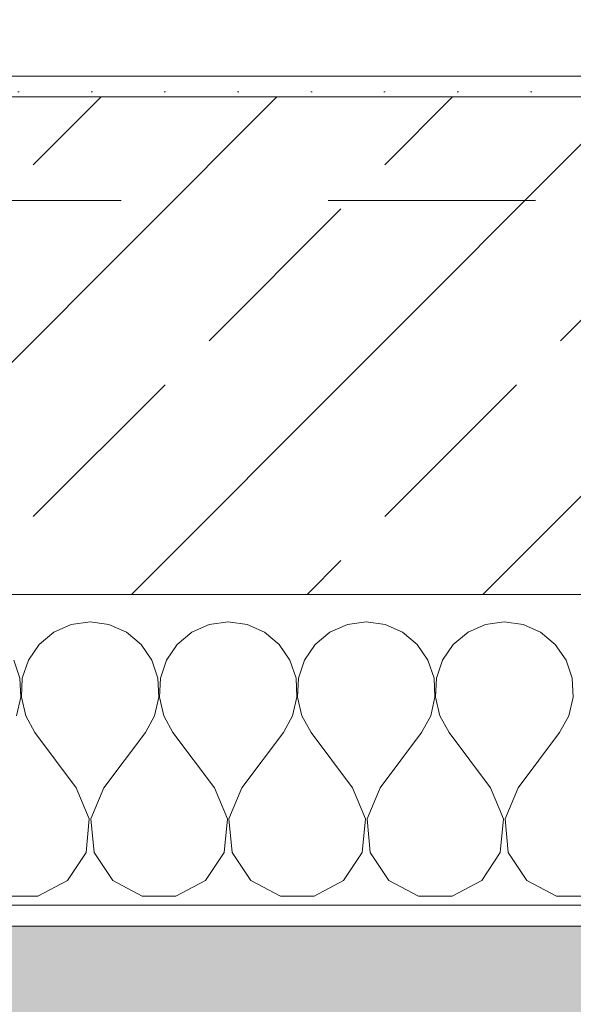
# Model space of a CAD drawing. Header units: metres. Extents: x -3.6 to 90.7, y -11.1 to 18.
# Tile 567 of 656: x 54.766 to 55.033, y -0.193 to 0.282. Entities that reach past the tile are written whole.
import ezdxf

# ---------------------------------------------------------------- set-up
doc = ezdxf.new("R2010")
doc.units = ezdxf.units.M
doc.header["$MEASUREMENT"] = 0
doc.linetypes.add('Untersicht', pattern=[0.1, 0.075, -0.025])
for name, color, linetype in [('152 - Bemaßung_ Beschriftung.Ausbau', 7, 'Continuous'), ('302 - Elemente.Schraffur', 7, 'Continuous'), ('603 - Struktur.Bodenplatte_ Decke Roh', 7, 'Continuous'), ('604 - Struktur.Wand Aussen', 7, 'Continuous'), ('650 - Abdeckung.Fußboden Aufbau', 7, 'Continuous'), ('Neubau_653 - Abdeckung.TB Verkofferung', 7, 'Continuous')]:
    doc.layers.add(name, color=color, linetype=linetype)
doc.styles.add('ERSTELLTER_STIL_2', font='txt')
doc.dimstyles.new('ERSTELLTER_STIL__1', dxfattribs={"dimtxt": 0.1, "dimasz": 0.0532, "dimexe": 0.18, "dimexo": 0.0625, "dimgap": 0, "dimtad": 1, "dimzin": 0, "dimdsep": 46, "dimtxsty": 'ERSTELLTER_STIL_2', "dimblk": 'ARROWHEAD_2', "dimblk1": 'ARROWHEAD_2', "dimblk2": 'ARROWHEAD_2', "dimcen": 0.09, "dimse1": 1, "dimse2": 1, "dimclrd": 7, "dimclre": 7, "dimclrt": 7, "dimazin": 0, "dimtfac": 1, "dimtdec": 4, "dimtmove": 0, "dimatfit": 3, "dimfxl": 1, "dimtolj": 1, "dimtzin": 0, "dimarcsym": 0})
doc.dimstyles.new('ERSTELLTER_STIL__2', dxfattribs={"dimtxt": 0.1, "dimasz": 0.0532, "dimexe": 0.18, "dimexo": 0.0625, "dimgap": 0, "dimtad": 1, "dimzin": 0, "dimdsep": 46, "dimtxsty": 'ERSTELLTER_STIL_2', "dimblk": 'ARROWHEAD_2', "dimblk1": 'ARROWHEAD_2', "dimblk2": 'ARROWHEAD_2', "dimcen": 0.09, "dimse1": 1, "dimse2": 1, "dimclrd": 7, "dimclre": 7, "dimclrt": 7, "dimazin": 0, "dimtfac": 1, "dimtdec": 4, "dimtmove": 2, "dimatfit": 3, "dimfxl": 1, "dimtolj": 1, "dimtzin": 0, "dimarcsym": 0})
doc.dimstyles.new('ERSTELLTER_STIL__3', dxfattribs={"dimtxt": 0.1, "dimasz": 0.0532, "dimexe": 0.18, "dimexo": 0.0625, "dimgap": 0, "dimtad": 1, "dimtih": 1, "dimtoh": 1, "dimzin": 0, "dimdsep": 46, "dimtxsty": 'ERSTELLTER_STIL_2', "dimblk": 'ARROWHEAD_2', "dimblk1": 'ARROWHEAD_2', "dimblk2": 'ARROWHEAD_2', "dimcen": 0.09, "dimse1": 1, "dimse2": 1, "dimclrd": 7, "dimclre": 7, "dimclrt": 7, "dimazin": 0, "dimtfac": 1, "dimtdec": 4, "dimtmove": 0, "dimatfit": 3, "dimfxl": 1, "dimtolj": 1, "dimtzin": 0, "dimarcsym": 0})

# ---------------------------------------------------------------- blocks, each defined once
blk = doc.blocks.new('*X87')
at = {"layer": '604 - Struktur.Wand Aussen', "color": 7, "linetype": 'Continuous', "lineweight": 5}
for p, q in [((54.8, -0.00833), (54.79089, -0.0096)), ((54.80911, -0.0096), (54.8, -0.00833)), ((54.86667, -0.00833), (54.85756, -0.0096)), ((54.87578, -0.0096), (54.86667, -0.00833)), ((54.93333, -0.00833), (54.92422, -0.0096)), ((54.94244, -0.0096), (54.93333, -0.00833)), ((55, -0.00833), (54.99089, -0.0096)), ((55.00911, -0.0096), (55, -0.00833)), ((54.78248, -0.01331), (54.77539, -0.01918)), ((54.79089, -0.0096), (54.78248, -0.01331)), ((54.81752, -0.01331), (54.80911, -0.0096)), ((54.82461, -0.01918), (54.81752, -0.01331)), ((54.84914, -0.01331), (54.84206, -0.01918)), ((54.85756, -0.0096), (54.84914, -0.01331)), ((54.88419, -0.01331), (54.87578, -0.0096)), ((54.89127, -0.01918), (54.88419, -0.01331)), ((54.91581, -0.01331), (54.90873, -0.01918)), ((54.92422, -0.0096), (54.91581, -0.01331)), ((54.95086, -0.01331), (54.94244, -0.0096)), ((54.95794, -0.01918), (54.95086, -0.01331)), ((54.98248, -0.01331), (54.97539, -0.01918)), ((54.99089, -0.0096), (54.98248, -0.01331)), ((55.01752, -0.01331), (55.00911, -0.0096)), ((55.02461, -0.01918), (55.01752, -0.01331)), ((54.77539, -0.01918), (54.77019, -0.02676)), ((54.82981, -0.02676), (54.82461, -0.01918)), ((54.84206, -0.01918), (54.83685, -0.02676)), ((54.89648, -0.02676), (54.89127, -0.01918)), ((54.90873, -0.01918), (54.90352, -0.02676)), ((54.96315, -0.02676), (54.95794, -0.01918)), ((54.97539, -0.01918), (54.97019, -0.02676)), ((55.02981, -0.02676), (55.02461, -0.01918)), ((54.76609, -0.03547), (54.76315, -0.02676)), ((54.77019, -0.02676), (54.76725, -0.03547)), ((54.83275, -0.03547), (54.82981, -0.02676)), ((54.83685, -0.02676), (54.83391, -0.03547)), ((54.89942, -0.03547), (54.89648, -0.02676)), ((54.90352, -0.02676), (54.90058, -0.03547)), ((54.96609, -0.03547), (54.96315, -0.02676)), ((54.97019, -0.02676), (54.96725, -0.03547)), ((55.03275, -0.03547), (55.02981, -0.02676)), ((54.76653, -0.04466), (54.76609, -0.03547)), ((54.76725, -0.03547), (54.7668, -0.04466)), ((54.8332, -0.04466), (54.83275, -0.03547)), ((54.83391, -0.03547), (54.83347, -0.04466)), ((54.89987, -0.04466), (54.89942, -0.03547)), ((54.90058, -0.03547), (54.90013, -0.04466)), ((54.96653, -0.04466), (54.96609, -0.03547)), ((54.96725, -0.03547), (54.9668, -0.04466)), ((55.0332, -0.04466), (55.03275, -0.03547)), ((54.76445, -0.05362), (54.76653, -0.04466)), ((54.7668, -0.04466), (54.76888, -0.05362)), ((54.83112, -0.05362), (54.8332, -0.04466)), ((54.83347, -0.04466), (54.83555, -0.05362)), ((54.89778, -0.05362), (54.89987, -0.04466)), ((54.90013, -0.04466), (54.90222, -0.05362)), ((54.96445, -0.05362), (54.96653, -0.04466)), ((54.9668, -0.04466), (54.96888, -0.05362)), ((55.03112, -0.05362), (55.0332, -0.04466)), ((54.76888, -0.05362), (54.77333, -0.06167)), ((54.82667, -0.06167), (54.83112, -0.05362)), ((54.83555, -0.05362), (54.84, -0.06167)), ((54.89333, -0.06167), (54.89778, -0.05362)), ((54.90222, -0.05362), (54.90667, -0.06167)), ((54.96, -0.06167), (54.96445, -0.05362)), ((54.96888, -0.05362), (54.97333, -0.06167)), ((55.02667, -0.06167), (55.03112, -0.05362)), ((54.79333, -0.08833), (54.77333, -0.06167)), ((54.80667, -0.08833), (54.82667, -0.06167)), ((54.86, -0.08833), (54.84, -0.06167)), ((54.87333, -0.08833), (54.89333, -0.06167)), ((54.92667, -0.08833), (54.90667, -0.06167)), ((54.94, -0.08833), (54.96, -0.06167)), ((54.99333, -0.08833), (54.97333, -0.06167)), ((55.00667, -0.08833), (55.02667, -0.06167)), ((54.79962, -0.1033), (54.79333, -0.08833)), ((54.80667, -0.08833), (54.80038, -0.1033)), ((54.86629, -0.1033), (54.86, -0.08833)), ((54.87333, -0.08833), (54.86705, -0.1033)), ((54.93295, -0.1033), (54.92667, -0.08833)), ((54.94, -0.08833), (54.93371, -0.1033)), ((54.99962, -0.1033), (54.99333, -0.08833)), ((55.00667, -0.08833), (55.00038, -0.1033)), ((54.79808, -0.11947), (54.79962, -0.1033)), ((54.80038, -0.1033), (54.80192, -0.11947)), ((54.86475, -0.11947), (54.86629, -0.1033)), ((54.86705, -0.1033), (54.86858, -0.11947)), ((54.93142, -0.11947), (54.93295, -0.1033)), ((54.93371, -0.1033), (54.93525, -0.11947)), ((54.99808, -0.11947), (54.99962, -0.1033)), ((55.00038, -0.1033), (55.00192, -0.11947)), ((54.7891, -0.13299), (54.79808, -0.11947)), ((54.80192, -0.11947), (54.8109, -0.13299)), ((54.85576, -0.13299), (54.86475, -0.11947)), ((54.86858, -0.11947), (54.87757, -0.13299)), ((54.92243, -0.13299), (54.93142, -0.11947)), ((54.93525, -0.11947), (54.94424, -0.13299)), ((54.9891, -0.13299), (54.99808, -0.11947)), ((55.00192, -0.11947), (55.0109, -0.13299)), ((54.77479, -0.14066), (54.7891, -0.13299)), ((54.8109, -0.13299), (54.82521, -0.14066)), ((54.84145, -0.14066), (54.85576, -0.13299)), ((54.87757, -0.13299), (54.89188, -0.14066)), ((54.90812, -0.14066), (54.92243, -0.13299)), ((54.94424, -0.13299), (54.95855, -0.14066)), ((54.97479, -0.14066), (54.9891, -0.13299)), ((55.0109, -0.13299), (55.02521, -0.14066)), ((54.75855, -0.14066), (54.77479, -0.14066)), ((54.82521, -0.14066), (54.84145, -0.14066)), ((54.89188, -0.14066), (54.90812, -0.14066)), ((54.95855, -0.14066), (54.97479, -0.14066)), ((55.02521, -0.14066), (55.04145, -0.14066))]:
    blk.add_line(p, q, dxfattribs=at)
blk = doc.blocks.new('*D352')
at = {"layer": '152 - Bemaßung_ Beschriftung.Ausbau', "color": 7, "linetype": 'Continuous', "lineweight": 5}
for p, q in [((-1.71, 0.02521), (-1.64, -0.01521)), ((-1.675, -0.145), (-1.675, 0.005)), ((-1.71, -0.12479), (-1.64, -0.16521)), ((-1.6225, -0.145), (-1.7275, -0.145)), ((-1.675, -0.17923), (-1.675, -0.145))]:
    blk.add_line(p, q, dxfattribs=at)
at = {"layer": '152 - Bemaßung_ Beschriftung.Ausbau', "color": 7, "lineweight": 5, "insert": (-1.68664, -0.14589), "char_height": 0.1, "attachment_point": 7, "rotation": 90, "style": 'ERSTELLTER_STIL_2'}
blk.add_mtext('\\A1;{\\pql;\\fArial|b0|i0|c0|p38;15}', dxfattribs=at)
blk = doc.blocks.new('ARROWHEAD_2')
at = {"color": 0, "linetype": 'Continuous', "lineweight": 0}
for p, q in [((-0.3781, -0.655), (0.3781, 0.655)), ((0, 0), (-1, 0))]:
    blk.add_line(p, q, dxfattribs=at)
blk = doc.blocks.new('*D353')
at = {"layer": '152 - Bemaßung_ Beschriftung.Ausbau', "color": 7, "linetype": 'Continuous', "lineweight": 5}
for p, q in [((-1.71, 0.02521), (-1.64, -0.01521)), ((-1.675, -0.145), (-1.675, 0.005))]:
    blk.add_line(p, q, dxfattribs=at)
blk = doc.blocks.new('*D362')
at = {"layer": '152 - Bemaßung_ Beschriftung.Ausbau', "color": 7, "linetype": 'Continuous', "lineweight": 5}
for p, q in [((-2.21, 0.02521), (-2.14, -0.01521)), ((-2.175, -0.145), (-2.175, 0.005)), ((-2.21, -0.12479), (-2.14, -0.16521)), ((-2.1225, -0.145), (-2.2275, -0.145)), ((-2.175, -0.17923), (-2.175, -0.145))]:
    blk.add_line(p, q, dxfattribs=at)
at = {"layer": '152 - Bemaßung_ Beschriftung.Ausbau', "color": 7, "lineweight": 5, "insert": (-2.1845, -0.14511), "char_height": 0.1, "attachment_point": 7, "rotation": 90, "style": 'ERSTELLTER_STIL_2'}
blk.add_mtext('\\A1;{\\pql;\\fArial|b0|i0|c0|p38;15}', dxfattribs=at)
blk = doc.blocks.new('*D363')
at = {"layer": '152 - Bemaßung_ Beschriftung.Ausbau', "color": 7, "linetype": 'Continuous', "lineweight": 5}
for p, q in [((-2.21, 0.27019), (-2.14, 0.22978)), ((-2.14, 0.22479), (-2.21, 0.26521)), ((-2.1225, 0.245), (-2.2275, 0.245)), ((-2.175, 0.005), (-2.175, 0.245)), ((-2.21, 0.02521), (-2.14, -0.01521)), ((-2.1225, 0.005), (-2.2275, 0.005)), ((-2.175, -0.145), (-2.175, 0.005))]:
    blk.add_line(p, q, dxfattribs=at)
at = {"layer": '152 - Bemaßung_ Beschriftung.Ausbau', "color": 7, "lineweight": 5, "insert": (-2.195, 0.04911), "char_height": 0.1, "attachment_point": 7, "rotation": 90, "style": 'ERSTELLTER_STIL_2'}
blk.add_mtext('\\A1;{\\pql;\\fArial|b0|i0|c0|p38;24}', dxfattribs=at)
blk = doc.blocks.new('*D409')
at = {"layer": '152 - Bemaßung_ Beschriftung.Ausbau', "color": 7, "linetype": 'Continuous', "lineweight": 5}
for p, q in [((53.95, -4.1125), (53.95, -4.0075)), ((55.15, -4.1125), (55.15, -4.0075)), ((53.97021, -4.025), (53.92979, -4.095)), ((55.17021, -4.025), (55.12979, -4.095)), ((53.95, -4.06), (55.15, -4.06))]:
    blk.add_line(p, q, dxfattribs=at)
at = {"layer": '152 - Bemaßung_ Beschriftung.Ausbau', "color": 7, "lineweight": 5, "insert": (54.41697, -4.04), "char_height": 0.1, "attachment_point": 7, "style": 'ERSTELLTER_STIL_2'}
blk.add_mtext('\\A1;{\\pql;\\fArial|b0|i0|c0|p38;1,20}', dxfattribs=at)
blk = doc.blocks.new('*D448')
at = {"layer": '152 - Bemaßung_ Beschriftung.Ausbau', "color": 7, "linetype": 'Continuous', "lineweight": 5}
for p, q in [((54.60498, -4.6125), (54.60498, -4.5075)), ((58.06497, -4.6125), (58.06497, -4.5075)), ((54.62518, -4.525), (54.58477, -4.595)), ((58.08518, -4.525), (58.04477, -4.595)), ((54.60498, -4.56), (58.06497, -4.56))]:
    blk.add_line(p, q, dxfattribs=at)
at = {"layer": '152 - Bemaßung_ Beschriftung.Ausbau', "color": 7, "lineweight": 5, "char_height": 0.1, "attachment_point": 7, "style": 'ERSTELLTER_STIL_2'}
for s, insert in [('\\A1;{\\pql;\\fArial|b0|i0|c0|p38;3,46}', (56.12606, -4.54)), ('\\A1;{\\pql;\\fArial|b0|i0|c0|p38;14}', (57.89297, -4.54))]:
    blk.add_mtext(s, dxfattribs=dict(at, insert=insert))
blk = doc.blocks.new('*D487')
at = {"layer": '152 - Bemaßung_ Beschriftung.Ausbau', "color": 7, "linetype": 'Continuous', "lineweight": 5}
for p, q in [((54.67999, -5.1125), (54.67999, -5.0075)), ((57.97999, -5.1125), (57.97999, -5.0075)), ((54.7002, -5.025), (54.65978, -5.095)), ((58.0002, -5.025), (57.95978, -5.095)), ((54.67999, -5.06), (57.97999, -5.06))]:
    blk.add_line(p, q, dxfattribs=at)
at = {"layer": '152 - Bemaßung_ Beschriftung.Ausbau', "color": 7, "lineweight": 5, "insert": (56.19696, -5.04), "char_height": 0.1, "attachment_point": 7, "style": 'ERSTELLTER_STIL_2'}
blk.add_mtext('\\A1;{\\pql;\\fArial|b0|i0|c0|p38;3,30}', dxfattribs=at)
blk = doc.blocks.new('*D494')
at = {"layer": '152 - Bemaßung_ Beschriftung.Ausbau', "color": 7, "linetype": 'Continuous', "lineweight": 5}
for p, q in [((-0.165, -5.6125), (-0.165, -5.5075)), ((62.42503, -5.6125), (62.42503, -5.5075)), ((-0.14479, -5.525), (-0.18521, -5.595)), ((62.40482, -5.595), (62.44523, -5.525)), ((-0.19923, -5.56), (-0.165, -5.56)), ((-0.165, -5.56), (62.42503, -5.56)), ((62.42503, -5.56), (62.45926, -5.56))]:
    blk.add_line(p, q, dxfattribs=at)
at = {"layer": '152 - Bemaßung_ Beschriftung.Ausbau', "color": 7, "lineweight": 5, "insert": (30.95904, -5.54), "char_height": 0.1, "attachment_point": 7, "style": 'ERSTELLTER_STIL_2'}
blk.add_mtext('\\A1;{\\pql;\\fArial|b0|i0|c0|p38;62,59}', dxfattribs=at)

msp = doc.modelspace()

# ---------------------------------------------------------------- hatches: boundary and pattern name
at = {"layer": '302 - Elemente.Schraffur', "linetype": 'Continuous', "lineweight": 0, "true_color": 0x191919}
msp.add_hatch(color=250, dxfattribs=at).paths.add_polyline_path([(43.72998, -3.31), (55.22, -3.31), (55.22001, -0.155), (43.73, -0.155)])
at = {"layer": '604 - Struktur.Wand Aussen', "linetype": 'Continuous', "lineweight": 0, "true_color": 0x000000}
h = msp.add_hatch(dxfattribs=at)
h.set_pattern_fill('Gips_0001', color=18, style=0, pattern_type=2)
h.set_pattern_definition([(45, (0, 0), (-0.01767767, 0.01767767), [0, -0.025])])
h.paths.add_polyline_path([(54.68999, 0.255), (54.68999, 0.245), (55.15, 0.245), (55.15, 0.255)])
h = msp.add_hatch(dxfattribs=at)
h.set_pattern_fill('Beton__Stahlbeton_0001', color=18, style=0, pattern_type=2)
h.set_pattern_definition([(45, (0, 0), (-0.08485281, 0.08485281), []), (45, (-0.04243, 0.04243), (-0.08485281, 0.08485281), [0.09, -0.03])])
h.paths.add_polyline_path([(53.95, 0.125), (53.89, 0.125), (53.89, 0.005), (55.21, 0.005), (55.21, 0.125), (55.15, 0.125), (55.15, 0.195), (55.15, 0.245), (53.95, 0.245), (53.95, 0.195)])
h = msp.add_hatch(dxfattribs=at)
h.set_pattern_fill('Verputz_0001', color=18, style=0, pattern_type=2)
h.set_pattern_definition([(0, (0, 0), (0, 0.08660254), [0, -0.05]), (0, (0.025, 0.0433), (0, 0.08660254), [0, -0.05])])
h.paths.add_polyline_path([(53.86, -0.155), (55.24, -0.155), (55.24, -0.145), (53.86, -0.145)])

# ---------------------------------------------------------------- linework, layer by layer
at = {"layer": '603 - Struktur.Bodenplatte_ Decke Roh', "color": 7, "linetype": 'Continuous', "lineweight": 18, "flags": 128}
msp.add_lwpolyline([(-0.015, 0.005), (62.27503, 0.005), (62.27503, 13.695), (50.77999, 13.695), (50.77999, 13.455), (50.77999, 12.99998), (50.84002, 12.99998), (50.84002, 8.58498), (49.03003, 8.58498), (49.03003, 8.72498), (47.41002, 8.72498), (47.41002, 12.99998), (47.47999, 12.99998), (47.47999, 13.455), (47.47999, 13.695), (14.77999, 13.695)], dxfattribs=at)
at = {"layer": '604 - Struktur.Wand Aussen', "color": 7, "linetype": 'Continuous', "lineweight": 13}
for p, q in [((55.15, 0.245), (53.95, 0.245)), ((53.89, 0.005), (55.21, 0.005))]:
    msp.add_line(p, q, dxfattribs=at)
at = {"layer": '604 - Struktur.Wand Aussen', "color": 7, "linetype": 'Continuous', "lineweight": 5}
msp.add_line((53.89, -0.145), (55.21, -0.145), dxfattribs=at)
at = {"layer": '604 - Struktur.Wand Aussen', "color": 7, "linetype": 'Continuous', "lineweight": 5, "flags": 128}
for points in [[(55.15, 0.255), (54.68999, 0.255)], [(53.86, -0.155), (55.24, -0.155)]]:
    msp.add_lwpolyline(points, dxfattribs=at)
at = {"layer": '650 - Abdeckung.Fußboden Aufbau', "color": 7, "linetype": 'Continuous', "lineweight": 13, "flags": 128}
msp.add_lwpolyline([(54.60497, 1.00998), (54.71499, 1.00998), (54.71499, 0.255), (57.96999, 0.255), (57.96999, 0.70998), (58.06497, 0.70998), (58.06497, 5.8045), (57.68334, 5.8045), (56.82997, 5.8045)], dxfattribs=at)
at = {"layer": 'Neubau_653 - Abdeckung.TB Verkofferung', "color": 1, "linetype": 'Untersicht', "lineweight": 9}
msp.add_line((51.11499, 0.19498), (62.02503, 0.19498), dxfattribs=at)

# ---------------------------------------------------------------- block references
at = {"layer": '604 - Struktur.Wand Aussen', "color": 7, "lineweight": 18}
msp.add_blockref('*X87', (0, 0), dxfattribs=at)

# ---------------------------------------------------------------- dimensions: what is measured, and where the dimension line sits
at = {"layer": '152 - Bemaßung_ Beschriftung.Ausbau', "color": 7, "linetype": 'Continuous', "lineweight": 5}
for base, p1, p2, picture, middle in [((58.06497, -4.56), (54.60497, 2.94998), (58.06497, 3.25224), '*D448', (56.25594, -4.49)), ((57.97999, -5.06), (54.67999, 0.69998), (57.97999, 0.69998), '*D487', (56.32684, -4.99)), ((55.15, -4.06), (53.95, 0.125), (55.15, 0.125), '*D409', (54.54685, -3.99)), ((62.42503, -5.56), (-0.165, -0.145), (62.42503, -0.145), '*D494', (31.12704, -5.49))]:
    dim = msp.add_linear_dim(base=base, p1=p1, p2=p2, dimstyle='ERSTELLTER_STIL__3', dxfattribs=at)
    dim.commit()
    dim.dimension.update_dxf_attribs({"geometry": picture, "text_midpoint": middle, "dimtype": 160})
for base, p1, p2, dimstyle, picture, middle in [((-2.175, 0.245), (62.27503, 0.005), (0.68999, 0.245), 'ERSTELLTER_STIL__1', '*D363', (-2.245, 0.12535)), ((-2.175, 0.005), (-0.165, -0.145), (62.27503, 0.005), 'ERSTELLTER_STIL__2', '*D362', (-2.2345, -0.06888)), ((-1.675, 0.005), (-0.165, -0.145), (62.27503, 0.005), 'ERSTELLTER_STIL__2', '*D352', (-1.73664, -0.06965)), ((-1.675, 0.005), (62.275025, 0.005), (-0.015, 0.005), 'ERSTELLTER_STIL__1', '*D353', (-1.7450000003, 0.001853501))]:
    dim = msp.add_linear_dim(base=base, p1=p1, p2=p2, angle=90, dimstyle=dimstyle, dxfattribs=at)
    dim.commit()
    dim.dimension.update_dxf_attribs({"geometry": picture, "text_midpoint": middle, "dimtype": 160, "text_rotation": 90})

doc.saveas('drawing.dxf')
